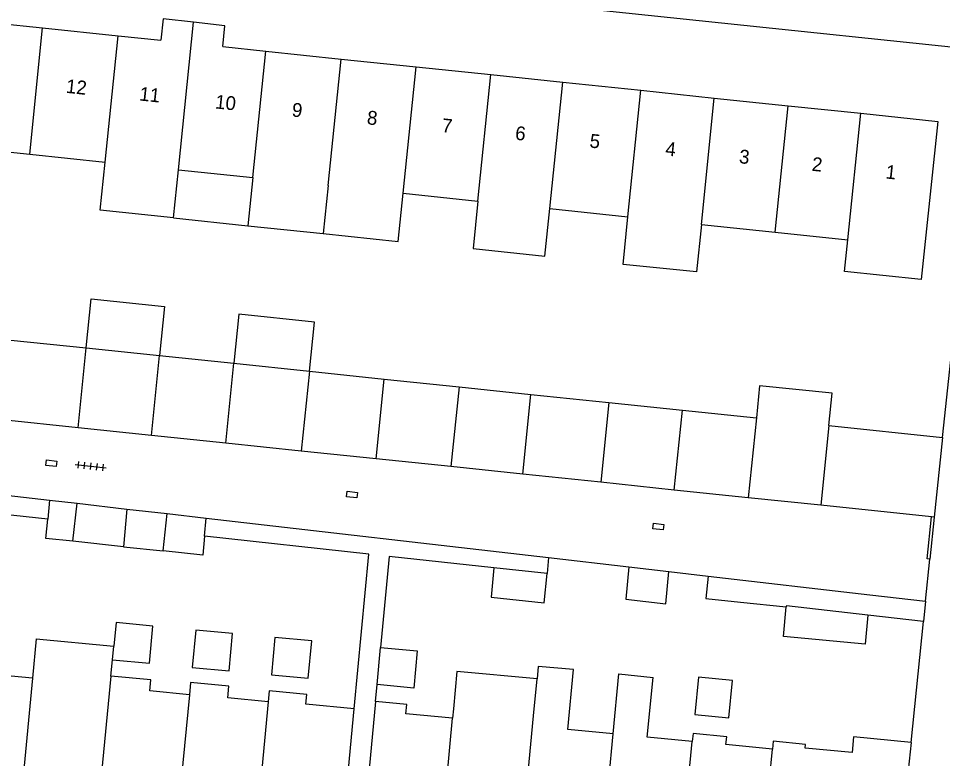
# Model space of a CAD drawing. Extents: x 132998 to 136004, y 396998 to 398512.
# Drawn here: x 133372.9 to 133439.7, y 397262.2 to 397315.7 of the extents above; entities that cross this region are included whole.
import ezdxf

# ---------------------------------------------------------------- set-up
doc = ezdxf.new("R2010")
doc.units = 0
for name, color, linetype in [('gg-afsc-erfafscheiding', 7, 'Continuous'), ('gg-afsc-muur', 7, 'Continuous'), ('gg-anno-huisnummerreeks BGT', 7, 'Continuous'), ('gg-bbg-bijgebouw', 7, 'Continuous'), ('gg-bbg-gedigitaliseerde bebouwing', 7, 'Continuous'), ('gg-bbg-gedigitaliseerde bijgebouw', 7, 'Continuous'), ('gg-bbg-hoofdgebouw', 7, 'Continuous'), ('gg-bbg-luifel en loopbrug', 7, 'Continuous'), ('gg-bbg-tussenscheiding', 7, 'Continuous'), ('gg-knt-verharding', 7, 'Continuous'), ('gt-grn-weggrens', 7, 'Continuous'), ('gt-symb-kolk center center', 7, 'Continuous'), ('gt-symb-tegel verharding', 7, 'Continuous')]:
    doc.layers.add(name, color=color, linetype=linetype)

# ---------------------------------------------------------------- blocks, each defined once
blk = doc.blocks.new('gt0-KOLKCC')
at = {"layer": 'gt-symb-kolk center center'}
blk.add_lwpolyline([(-0.375, 0.2), (0.375, 0.2), (0.375, -0.2), (-0.375, -0.2)], close=True, dxfattribs=at)
blk = doc.blocks.new('gt0-TEG1')
at = {"layer": 'gt-symb-tegel verharding'}
for p, q in [((-1.125, 0), (1.125, 0)), ((-0.9, -0.25), (-0.9, 0.25)), ((-0.45, -0.25), (-0.45, 0.25)), ((0, -0.25), (0, 0.25)), ((0.45, -0.25), (0.45, 0.25)), ((0.9, -0.25), (0.9, 0.25))]:
    blk.add_line(p, q, dxfattribs=at)

msp = doc.modelspace()

# ---------------------------------------------------------------- linework, layer by layer
at = {"layer": 'gg-afsc-erfafscheiding'}
for p, q in [((133411.234, 397276.721), (133411.128, 397275.579)), ((133398.722, 397266.314), (133398.839, 397267.538))]:
    msp.add_line(p, q, dxfattribs=at)
for points in [[(133375.037, 397279.496), (133363.617, 397280.736), (133363.177, 397276.075)], [(133397.175, 397265.797), (133398.24, 397276.978), (133386.371, 397278.266)], [(133407.279, 397275.997), (133399.726, 397276.817), (133399.096, 397270.23)], [(133422.766, 397275.389), (133422.611, 397273.764), (133425.106, 397273.509), (133428.417, 397273.171)]]:
    msp.add_lwpolyline(points, dxfattribs=at)
at = {"layer": 'gg-afsc-muur'}
for p, q in [((133439.71, 397285.42), (133442.69, 397313.42)), ((133356.257, 397283.07), (133375.168, 397280.886)), ((133386.493, 397279.578), (133411.234, 397276.721)), ((133439.11, 397279.65), (133438.794, 397276.606)), ((133411.234, 397276.721), (133417.037, 397276.051)), ((133419.937, 397275.716), (133422.766, 397275.389)), ((133422.766, 397275.389), (133434.45, 397274.04)), ((133438.34, 397272.11), (133434.317, 397272.553)), ((133437.45, 397263.36), (133438.34, 397272.11))]:
    msp.add_line(p, q, dxfattribs=at)
msp.add_lwpolyline([(133438.794, 397276.606), (133438.595, 397276.627), (133438.911, 397279.671)], dxfattribs=at)
at = {"layer": 'gg-bbg-bijgebouw'}
for p, q in [((133377.237, 397286.119), (133371.776, 397286.69)), ((133382.533, 397285.565), (133377.237, 397286.119)), ((133387.909, 397285.003), (133382.533, 397285.565)), ((133393.357, 397284.434), (133387.909, 397285.003)), ((133439.71, 397285.42), (133439.11, 397279.65)), ((133398.769, 397283.868), (133393.357, 397284.434)), ((133404.178, 397283.302), (133398.769, 397283.868)), ((133409.37, 397282.759), (133404.178, 397283.302)), ((133415.012, 397282.17), (133409.37, 397282.759)), ((133420.323, 397281.614), (133415.012, 397282.17)), ((133425.669, 397281.055), (133420.323, 397281.614)), ((133430.909, 397280.507), (133425.669, 397281.055)), ((133438.911, 397279.671), (133430.909, 397280.507)), ((133383.665, 397279.905), (133386.493, 397279.578)), ((133439.11, 397279.65), (133438.911, 397279.671)), ((133417.037, 397276.051), (133419.937, 397275.716))]:
    msp.add_line(p, q, dxfattribs=at)
for points in [[(133434.317, 397272.553), (133434.116, 397270.463), (133428.212, 397271.031), (133428.417, 397273.171)], [(133434.317, 397272.553), (133428.424, 397273.24), (133428.417, 397273.171)]]:
    msp.add_lwpolyline(points, dxfattribs=at)
at = {"layer": 'gg-bbg-gedigitaliseerde bebouwing'}
for p, q in [((133368.31, 397306.461), (133373.733, 397305.894)), ((133373.733, 397305.894), (133379.195, 397305.323)), ((133384.126, 397301.288), (133384.49, 397304.768)), ((133384.49, 397304.768), (133389.866, 397304.206)), ((133389.866, 397304.206), (133389.502, 397300.726)), ((133400.726, 397303.071), (133406.135, 397302.505)), ((133411.327, 397301.962), (133416.97, 397301.372)), ((133389.502, 397300.726), (133394.951, 397300.156)), ((133422.28, 397300.817), (133427.626, 397300.258)), ((133427.626, 397300.258), (133432.866, 397299.71)), ((133374.209, 397270.854), (133373.937, 397268.005)), ((133374.209, 397270.854), (133379.82, 397270.328)), ((133379.603, 397268.157), (133379.713, 397269.332)), ((133415.899, 397263.975), (133416.308, 397268.313)), ((133416.308, 397268.313), (133418.803, 397268.052)), ((133418.365, 397263.736), (133418.803, 397268.052)), ((133398.722, 397266.314), (133397.76, 397256.14)), ((133396.28, 397256.31), (133397.175, 397265.797)), ((133404.358, 397265.785), (133404.295, 397265.113)), ((133421.625, 397263.425), (133418.365, 397263.736))]:
    msp.add_line(p, q, dxfattribs=at)
for points in [[(133384.126, 397301.288), (133378.831, 397301.842), (133379.195, 397305.323)], [(133394.951, 397300.156), (133400.362, 397299.59), (133400.726, 397303.071)], [(133406.135, 397302.505), (133405.775, 397299.067), (133410.967, 397298.524), (133411.327, 397301.962)], [(133422.28, 397300.817), (133421.931, 397297.391), (133416.619, 397297.933), (133416.97, 397301.372)], [(133438.41, 397299.13), (133438.167, 397296.84), (133432.632, 397297.419), (133432.866, 397299.71)], [(133373.937, 397268.005), (133370.822, 397268.303), (133370.882, 397268.931), (133368.103, 397269.196), (133368.037, 397268.508)], [(133415.899, 397263.975), (133412.62, 397264.284), (133413.028, 397268.622), (133410.49, 397268.861), (133410.406, 397267.956)], [(133410.406, 397267.956), (133404.612, 397268.498), (133404.358, 397265.785)], [(133385.272, 397266.812), (133382.41, 397267.086), (133382.486, 397267.882), (133379.603, 397268.157)], [(133390.973, 397266.307), (133388.048, 397266.586), (133388.128, 397267.426), (133385.356, 397267.69), (133385.272, 397266.812)], [(133397.175, 397265.797), (133393.696, 397266.129), (133393.763, 397266.834), (133391.048, 397267.092), (133390.973, 397266.307)], [(133404.295, 397265.113), (133400.929, 397265.429), (133400.992, 397266.101), (133398.722, 397266.314)], [(133427.426, 397262.883), (133424.06, 397263.202), (133424.117, 397263.764), (133421.68, 397263.997), (133421.625, 397263.425)], [(133433.17, 397262.62), (133429.783, 397262.945), (133429.809, 397263.219), (133427.479, 397263.442), (133427.426, 397262.883)]]:
    msp.add_lwpolyline(points, dxfattribs=at)
at = {"layer": 'gg-bbg-gedigitaliseerde bijgebouw'}
for p, q in [((133372.364, 397292.461), (133377.825, 397291.89)), ((133377.825, 397291.89), (133383.121, 397291.336)), ((133383.121, 397291.336), (133388.497, 397290.774)), ((133388.497, 397290.774), (133393.945, 397290.204)), ((133393.945, 397290.204), (133399.357, 397289.639)), ((133399.357, 397289.639), (133404.766, 397289.073)), ((133404.766, 397289.073), (133409.958, 397288.53)), ((133409.958, 397288.53), (133415.601, 397287.94)), ((133415.601, 397287.94), (133420.911, 397287.385)), ((133420.911, 397287.385), (133426.257, 397286.826)), ((133431.497, 397286.279), (133439.71, 397285.42)), ((133376.856, 397277.908), (133377.151, 397280.657)), ((133377.151, 397280.657), (133380.762, 397280.24)), ((133380.762, 397280.24), (133380.506, 397277.515)), ((133383.375, 397277.207), (133383.665, 397279.905)), ((133386.371, 397278.266), (133386.493, 397279.578)), ((133380.506, 397277.515), (133376.856, 397277.908)), ((133411.128, 397275.579), (133407.279, 397275.997)), ((133398.839, 397267.538), (133399.096, 397270.23))]:
    msp.add_line(p, q, dxfattribs=at)
for points in [[(133431.497, 397286.279), (133431.734, 397288.605), (133426.493, 397289.139), (133426.257, 397286.826)], [(133386.371, 397278.266), (133386.244, 397276.898), (133383.375, 397277.207)], [(133407.279, 397275.997), (133407.078, 397273.872), (133410.927, 397273.454), (133411.128, 397275.579)], [(133417.037, 397276.051), (133416.818, 397273.726), (133419.718, 397273.391), (133419.937, 397275.716)], [(133379.713, 397269.332), (133382.383, 397269.082), (133382.635, 397271.774), (133379.982, 397272.023), (133379.82, 397270.328)], [(133385.486, 397268.79), (133388.144, 397268.541), (133388.397, 397271.234), (133385.744, 397271.483), (133385.486, 397268.79)], [(133391.205, 397268.254), (133393.862, 397268.004), (133394.115, 397270.697), (133391.462, 397270.946), (133391.205, 397268.254)], [(133399.096, 397270.23), (133401.749, 397269.981), (133401.496, 397267.288), (133398.839, 397267.538)], [(133421.811, 397265.377), (133424.257, 397265.146), (133424.53, 397267.837), (133422.068, 397268.069), (133421.811, 397265.377)]]:
    msp.add_lwpolyline(points, dxfattribs=at)
at = {"layer": 'gg-bbg-hoofdgebouw'}
for p, q in [((133369.242, 397315.605), (133374.665, 397315.038)), ((133374.665, 397315.038), (133380.126, 397314.466)), ((133380.126, 397314.466), (133383.22, 397314.143)), ((133387.691, 397313.675), (133390.798, 397313.35)), ((133390.798, 397313.35), (133396.247, 397312.781)), ((133396.247, 397312.781), (133401.658, 397312.215)), ((133401.658, 397312.215), (133407.067, 397311.649)), ((133407.067, 397311.649), (133412.259, 397311.106)), ((133412.259, 397311.106), (133417.902, 397310.516)), ((133417.902, 397310.516), (133423.212, 397309.961)), ((133423.212, 397309.961), (133428.558, 397309.402)), ((133428.558, 397309.402), (133433.798, 397308.854)), ((133437.45, 397263.36), (133436.72, 397256.39))]:
    msp.add_line(p, q, dxfattribs=at)
for points in [[(133385.578, 397315.439), (133383.388, 397315.679), (133383.22, 397314.143)], [(133387.691, 397313.675), (133387.847, 397315.191), (133385.578, 397315.439)], [(133433.798, 397308.854), (133439.38, 397308.27), (133438.41, 397299.13)], [(133437.45, 397263.36), (133433.27, 397263.76), (133433.17, 397262.62)]]:
    msp.add_lwpolyline(points, dxfattribs=at)
at = {"layer": 'gg-bbg-luifel en loopbrug'}
for p, q in [((133384.126, 397301.288), (133389.502, 397300.726)), ((133375.168, 397280.886), (133375.037, 397279.496)), ((133375.168, 397280.886), (133377.151, 397280.657)), ((133380.762, 397280.24), (133383.665, 397279.905)), ((133380.506, 397277.515), (133383.375, 397277.207))]:
    msp.add_line(p, q, dxfattribs=at)
for points in [[(133377.825, 397291.89), (133378.186, 397295.437), (133383.482, 397294.883), (133383.121, 397291.336)], [(133393.945, 397290.204), (133394.306, 397293.75), (133388.858, 397294.32), (133388.497, 397290.774)], [(133376.856, 397277.908), (133374.908, 397278.117), (133375.037, 397279.496)]]:
    msp.add_lwpolyline(points, dxfattribs=at)
at = {"layer": 'gg-bbg-tussenscheiding'}
for p, q in [((133373.733, 397305.894), (133374.665, 397315.038)), ((133384.49, 397304.768), (133385.578, 397315.439)), ((133379.195, 397305.323), (133380.126, 397314.466)), ((133389.866, 397304.206), (133390.798, 397313.35)), ((133395.315, 397303.637), (133396.247, 397312.781)), ((133400.726, 397303.071), (133401.658, 397312.215)), ((133406.135, 397302.505), (133407.067, 397311.649)), ((133411.327, 397301.962), (133412.259, 397311.106)), ((133416.97, 397301.372), (133417.902, 397310.516)), ((133422.28, 397300.817), (133423.212, 397309.961)), ((133427.626, 397300.258), (133428.558, 397309.402)), ((133432.866, 397299.71), (133433.798, 397308.854)), ((133395.315, 397303.637), (133394.951, 397300.156)), ((133377.237, 397286.119), (133377.825, 397291.89)), ((133382.533, 397285.565), (133383.121, 397291.336)), ((133387.909, 397285.003), (133388.497, 397290.774)), ((133393.945, 397290.204), (133393.357, 397284.434)), ((133398.769, 397283.868), (133399.357, 397289.639)), ((133404.766, 397289.073), (133404.178, 397283.302)), ((133409.37, 397282.759), (133409.958, 397288.53)), ((133415.601, 397287.94), (133415.012, 397282.17)), ((133420.323, 397281.614), (133420.911, 397287.385)), ((133426.257, 397286.826), (133425.669, 397281.055)), ((133431.497, 397286.279), (133430.909, 397280.507)), ((133379.713, 397269.332), (133379.82, 397270.328)), ((133373.937, 397268.005), (133373.03, 397258.524)), ((133379.603, 397268.157), (133378.628, 397257.991)), ((133385.272, 397266.812), (133384.375, 397257.444)), ((133390.973, 397266.307), (133390.074, 397256.901)), ((133403.403, 397255.6), (133404.295, 397265.113)), ((133415.005, 397254.491), (133415.899, 397263.975)), ((133420.72, 397253.945), (133421.625, 397263.425)), ((133426.525, 397253.39), (133427.426, 397262.883))]:
    msp.add_line(p, q, dxfattribs=at)
msp.add_lwpolyline([(133409.187, 397255.047), (133410.154, 397265.289), (133410.406, 397267.956)], dxfattribs=at)
at = {"layer": 'gg-knt-verharding'}
for p, q in [((133403.162, 397317.562), (133442.69, 397313.42)), ((133434.45, 397274.04), (133438.489, 397273.573)), ((133438.489, 397273.573), (133438.34, 397272.11))]:
    msp.add_line(p, q, dxfattribs=at)
at = {"layer": 'gt-grn-weggrens'}
msp.add_line((133438.489, 397273.573), (133438.794, 397276.606), dxfattribs=at)

# ---------------------------------------------------------------- block references
at = {"layer": 'gt-symb-kolk center center'}
for p, rotation in [((133375.299, 397283.545), -6.606034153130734), ((133397.032, 397281.279), -6.606034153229), ((133419.162, 397278.971), -6.606034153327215)]:
    msp.add_blockref('gt0-KOLKCC', p, dxfattribs=dict(at, rotation=rotation))
at = {"layer": 'gt-symb-tegel verharding', "rotation": -6.14399576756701}
msp.add_blockref('gt0-TEG1', (133378.147, 397283.334), dxfattribs=at)

# ---------------------------------------------------------------- texts
at = {"layer": 'gg-anno-huisnummerreeks BGT'}
for s, p in [('12', (133376.321, 397310.34)), ('11', (133381.627, 397309.785)), ('10', (133387.104, 397309.212)), ('9', (133392.647, 397308.633)), ('8', (133398.076, 397308.066)), ('7', (133403.49, 397307.5)), ('6', (133408.787, 397306.946)), ('5', (133414.168, 397306.383)), ('4', (133419.645, 397305.81)), ('3', (133424.972, 397305.253)), ('2', (133430.233, 397304.703)), ('1', (133435.57, 397304.145))]:
    msp.add_text(s, height=1, rotation=354, dxfattribs=at).set_placement(p)

doc.saveas('drawing.dxf')
